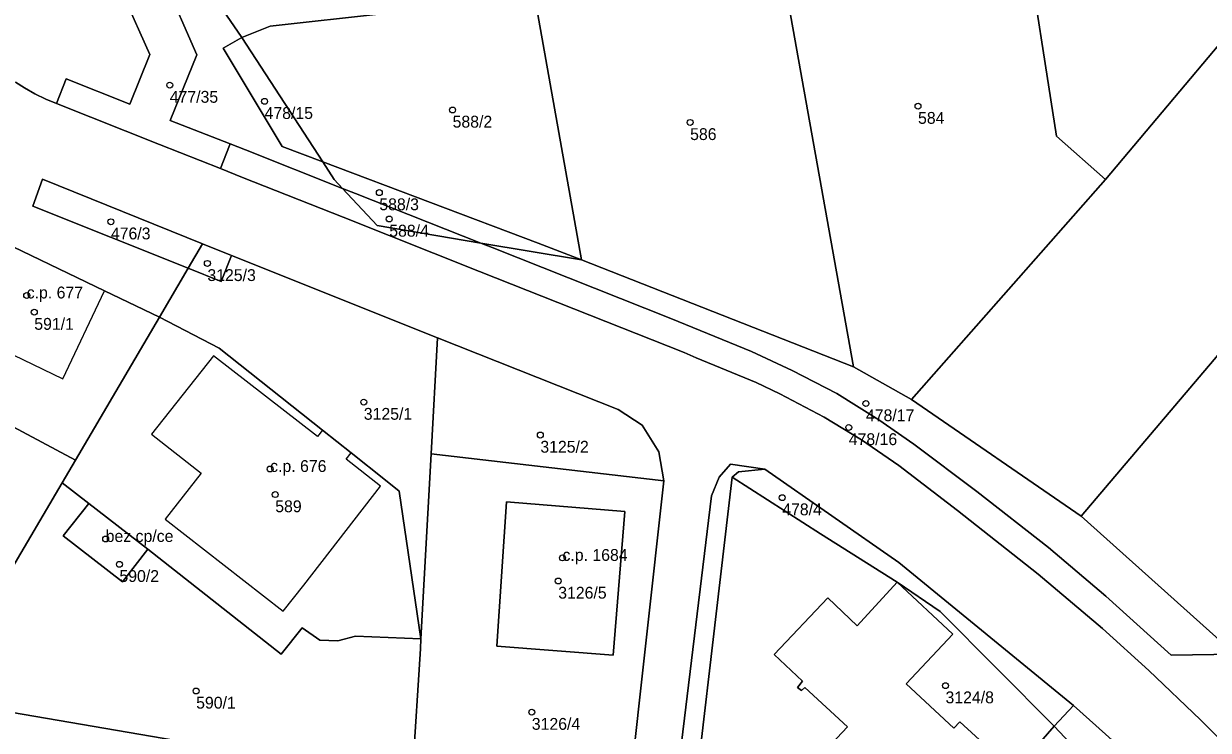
# Model space of a CAD drawing. Extents: x -878211 to -870363, y -1058464 to -1052522.
# Drawn here: x -874278.3 to -874178.2, y -1056644.7 to -1056585 of the extents above; entities that cross this region are included whole.
import ezdxf

# ---------------------------------------------------------------- set-up
doc = ezdxf.new("R2010")
doc.units = 0
for name, color, linetype in [('Vrstva 50', 7, 'Continuous'), ('Vrstva 51', 7, 'Continuous'), ('Vrstva 52', 7, 'Continuous')]:
    doc.layers.add(name, color=color, linetype=linetype)

msp = doc.modelspace()

# ---------------------------------------------------------------- linework, layer by layer
at = {"layer": 'Vrstva 50'}
for centre in [(-874265.96, -1056590.21994), (-874257.95, -1056591.58994), (-874242.07, -1056592.31994), (-874202.76, -1056591.99994), (-874222.01, -1056593.36994), (-874248.26, -1056599.29994), (-874270.93, -1056601.75994), (-874247.42, -1056601.52994), (-874262.78, -1056605.27994), (-874278.04, -1056607.98994), (-874277.4, -1056609.39994), (-874249.57, -1056616.99994), (-874207.16, -1056617.11994), (-874234.66, -1056619.77994), (-874208.61, -1056619.13994), (-874257.48, -1056622.64994), (-874257.05, -1056624.80994), (-874214.23, -1056625.06994), (-874271.37, -1056628.55994), (-874270.21, -1056630.69994), (-874232.79, -1056630.15994), (-874233.15, -1056632.10994), (-874263.73, -1056641.39994), (-874200.44, -1056640.94994), (-874235.38, -1056643.18994)]:
    msp.add_circle(centre, 0.25, dxfattribs=at)
at = {"layer": 'Vrstva 51'}
for points in [[(-874308.37, -1056523.13), (-874269.31, -1056582.53), (-874266.46, -1056581.26), (-874263.66, -1056587.65), (-874265.92, -1056593.21), (-874260.85, -1056595.18), (-874259.56, -1056595.69), (-874251.37, -1056598.94), (-874252.08, -1056598.18), (-874253.04, -1056596.7), (-874256.47, -1056595.4), (-874261.45, -1056587.11), (-874259.87, -1056586.2), (-874261.48, -1056583.86), (-874265.51, -1056578.02), (-874269.48, -1056572.25), (-874274.54, -1056564.3), (-874281.34, -1056555.14)], [(-874279, -1056589.96), (-874278.23, -1056590.45), (-874277.35, -1056590.95), (-874276.42, -1056591.41), (-874275.53, -1056591.77), (-874274.71, -1056589.69), (-874269.34, -1056591.82), (-874267.63, -1056587.62), (-874269.82, -1056582.76), (-874269.31, -1056582.53), (-874308.37, -1056523.13)], [(-874311.18, -1056556.62), (-874308.13, -1056561.37), (-874293.97, -1056583.61), (-874287.3, -1056600.03), (-874283.43, -1056601.8), (-874281.56, -1056602.75), (-874271.47, -1056607.59), (-874266.82, -1056609.82), (-874264.4, -1056605.69), (-874277.53, -1056600.45), (-874276.7, -1056598.17), (-874263.18, -1056603.62), (-874260.74, -1056604.6), (-874243.35, -1056611.56), (-874228.09, -1056617.62), (-874226.05, -1056618.95), (-874224.66, -1056621.19), (-874224.22, -1056623.66), (-874227.16, -1056650.06)], [(-874174.95, -1056647.79), (-874178.91, -1056643.85), (-874183.28, -1056639.66), (-874187.17, -1056636.13), (-874192.61, -1056631.52), (-874199.42, -1056626.15), (-874204.39, -1056622.36), (-874207.54, -1056620.18), (-874210.69, -1056618.28), (-874214.43, -1056616.3), (-874216.43, -1056615.33), (-874221.5, -1056613.25), (-874222.51, -1056612.82), (-874239.79, -1056605.97), (-874251.3, -1056601.36), (-874259.82, -1056598.01), (-874261.67, -1056597.27), (-874266.83, -1056595.23), (-874275.53, -1056591.77), (-874276.42, -1056591.41), (-874277.35, -1056590.95), (-874278.23, -1056590.45), (-874279, -1056589.96)], [(-874175.98, -1056638.3), (-874181.37, -1056638.36), (-874186.9, -1056633.38), (-874191.74, -1056629.29), (-874197.8, -1056624.55), (-874203.1, -1056620.54), (-874206.06, -1056618.49), (-874209.62, -1056616.27), (-874213.39, -1056614.34), (-874216.83, -1056612.72), (-874223.65, -1056609.94), (-874238.72, -1056603.94), (-874239.69, -1056603.56), (-874248.44, -1056602.08), (-874251.37, -1056598.94), (-874259.56, -1056595.69), (-874260.85, -1056595.18), (-874260.9, -1056595.31), (-874261.67, -1056597.27), (-874259.82, -1056598.01), (-874251.3, -1056601.36), (-874239.79, -1056605.97), (-874222.51, -1056612.82), (-874221.5, -1056613.25), (-874216.43, -1056615.33), (-874214.43, -1056616.3), (-874210.69, -1056618.28), (-874207.54, -1056620.18), (-874204.39, -1056622.36), (-874199.42, -1056626.15), (-874192.61, -1056631.52), (-874187.17, -1056636.13), (-874183.28, -1056639.66), (-874178.91, -1056643.85), (-874174.95, -1056647.79)], [(-874229.97, -1056705.36), (-874220.21, -1056624.92), (-874219.56, -1056623.35), (-874218.6, -1056622.25), (-874215.71, -1056622.66), (-874204.37, -1056630.55), (-874189.63, -1056642.63), (-874184.76, -1056646.98)]]:
    msp.add_lwpolyline(points, dxfattribs=at)
for points in [[(-874194.08, -1056575.2), (-874193.8, -1056576.98), (-874191.06, -1056594.52), (-874186.94, -1056598.2), (-874171.53, -1056579.86), (-874156.09, -1056561.49), (-874171.93, -1056551.04), (-874191.28, -1056553.95), (-874189.97, -1056562.75), (-874189.11, -1056562.59), (-874178.59, -1056561.04), (-874177.51, -1056568.34), (-874176.87, -1056573.3)], [(-874208.22, -1056614.01), (-874214.29, -1056580.01), (-874214.75, -1056580.07), (-874219.19, -1056580.6), (-874220.08, -1056574.72), (-874232.86, -1056576.67), (-874233.93, -1056569.42), (-874220.94, -1056567.4), (-874219.91, -1056573.82), (-874215.76, -1056573.15), (-874215.52, -1056573.12), (-874216.66, -1056566.72), (-874218.16, -1056558.34), (-874235.68, -1056560.95), (-874239.04, -1056561.68), (-874236.11, -1056577.28), (-874231.19, -1056604.99)], [(-874239.04, -1056561.68), (-874260.2, -1056567.88), (-874269.48, -1056572.25), (-874265.51, -1056578.02), (-874262.09, -1056576.24), (-874259.9, -1056574.2), (-874249.8, -1056570.8), (-874247.42, -1056577.76), (-874257.5, -1056581.2), (-874258.85, -1056582.43), (-874261.48, -1056583.86), (-874259.87, -1056586.2), (-874257.49, -1056585.25), (-874247.81, -1056584.18), (-874246.49, -1056583.77), (-874236.11, -1056577.28)], [(-874234.84, -1056603.58), (-874231.19, -1056604.99), (-874236.11, -1056577.28), (-874246.49, -1056583.77), (-874247.81, -1056584.18), (-874257.49, -1056585.25), (-874259.87, -1056586.2), (-874253.04, -1056596.7)], [(-874208.22, -1056614.01), (-874203.32, -1056616.78), (-874186.94, -1056598.2), (-874191.06, -1056594.52), (-874193.8, -1056576.98), (-874214.29, -1056580.01)], [(-874186.94, -1056598.2), (-874203.32, -1056616.78), (-874188.99, -1056626.63), (-874173.15, -1056607.98), (-874160.76, -1056593.24), (-874171.53, -1056579.86)], [(-874275.53, -1056591.77), (-874266.83, -1056595.23), (-874261.67, -1056597.27), (-874260.9, -1056595.31), (-874260.85, -1056595.18), (-874265.92, -1056593.21), (-874263.66, -1056587.65), (-874266.46, -1056581.26), (-874269.31, -1056582.53), (-874269.82, -1056582.76), (-874267.63, -1056587.62), (-874269.34, -1056591.82), (-874274.71, -1056589.69)], [(-874259.87, -1056586.2), (-874261.45, -1056587.11), (-874256.47, -1056595.4), (-874253.04, -1056596.7)], [(-874250.27, -1056599.38), (-874239.69, -1056603.56), (-874231.19, -1056604.99), (-874234.84, -1056603.58), (-874253.04, -1056596.7), (-874252.08, -1056598.18), (-874251.37, -1056598.94)], [(-874263.18, -1056603.62), (-874276.7, -1056598.17), (-874277.53, -1056600.45), (-874264.4, -1056605.69)], [(-874251.37, -1056598.94), (-874248.44, -1056602.08), (-874239.69, -1056603.56), (-874250.27, -1056599.38)], [(-874289.39, -1056605.6), (-874291.42, -1056611.29), (-874292.56, -1056614.46), (-874289.22, -1056615.67), (-874288.59, -1056614.06), (-874273.92, -1056621.91), (-874266.82, -1056609.82), (-874271.47, -1056607.59), (-874281.56, -1056602.75), (-874283.43, -1056601.8), (-874285.46, -1056607.09)], [(-874208.22, -1056614.01), (-874231.19, -1056604.99), (-874239.69, -1056603.56), (-874238.72, -1056603.94), (-874223.65, -1056609.94), (-874216.83, -1056612.72), (-874213.39, -1056614.34), (-874209.62, -1056616.27), (-874206.06, -1056618.49), (-874203.1, -1056620.54), (-874197.8, -1056624.55), (-874191.74, -1056629.29), (-874186.9, -1056633.38), (-874181.37, -1056638.36), (-874175.98, -1056638.3), (-874188.99, -1056626.63), (-874203.32, -1056616.78)], [(-874243.35, -1056611.56), (-874260.74, -1056604.6), (-874261.63, -1056606.8), (-874264.4, -1056605.69), (-874266.82, -1056609.82), (-874261.78, -1056612.45), (-874253.05, -1056619.38), (-874250.65, -1056621.28), (-874247.75, -1056623.58), (-874246.57, -1056624.52), (-874244.74, -1056637), (-874243.89, -1056621.38)], [(-874260.74, -1056604.6), (-874263.18, -1056603.62), (-874264.4, -1056605.69), (-874261.63, -1056606.8)], [(-874158.92, -1056619.13), (-874173.15, -1056607.98), (-874188.99, -1056626.63), (-874175.98, -1056638.3)], [(-874254.78, -1056636.06), (-874253.28, -1056637.11), (-874251.77, -1056637.17), (-874250.27, -1056636.76), (-874244.74, -1056637), (-874246.57, -1056624.52), (-874247.75, -1056623.58), (-874250.65, -1056621.28), (-874253.05, -1056619.38), (-874261.78, -1056612.45), (-874266.82, -1056609.82), (-874273.92, -1056621.91), (-874275.04, -1056623.81), (-874272.78, -1056625.56), (-874267.8, -1056629.43), (-874256.54, -1056638.3)], [(-874243.89, -1056621.38), (-874224.22, -1056623.66), (-874224.66, -1056621.19), (-874226.05, -1056618.95), (-874228.09, -1056617.62), (-874243.35, -1056611.56)], [(-874275.04, -1056623.81), (-874273.92, -1056621.91), (-874288.59, -1056614.06), (-874289.22, -1056615.67), (-874292.56, -1056614.46), (-874293.58, -1056616.93), (-874297.97, -1056627.52), (-874302.13, -1056639.23), (-874282.38, -1056642.67), (-874279.57, -1056631.53)], [(-874224.22, -1056623.66), (-874243.89, -1056621.38), (-874244.74, -1056637), (-874244.79, -1056637.85), (-874245.44, -1056647.92), (-874227.16, -1056650.06)], [(-874218.54, -1056708.84), (-874228.11, -1056699.76), (-874222.72, -1056659.65), (-874218.46, -1056623.34), (-874217.91, -1056622.88), (-874215.71, -1056622.66), (-874218.6, -1056622.25), (-874219.56, -1056623.35), (-874220.21, -1056624.92), (-874229.97, -1056705.36), (-874229.9, -1056706.43), (-874229.53, -1056707.8), (-874228.92, -1056709.33), (-874226.85, -1056711.66), (-874225.16, -1056712.82), (-874223.16, -1056713.44), (-874221.69, -1056713.43), (-874219.54, -1056712.91), (-874217.31, -1056711.95), (-874216.13, -1056711.19)], [(-874214.92, -1056638.31), (-874210.38, -1056633.52), (-874207.9, -1056635.89), (-874204.52, -1056632.21), (-874210.99, -1056628.12), (-874218.46, -1056623.34), (-874222.72, -1056659.65), (-874213.55, -1056668.61), (-874205.21, -1056659.49), (-874209.44, -1056655.56), (-874209.31, -1056655.41), (-874214.49, -1056650.58), (-874208.71, -1056644.43), (-874212.33, -1056641.11), (-874212.59, -1056641.37), (-874212.93, -1056641.1), (-874212.51, -1056640.58)], [(-874204.52, -1056632.21), (-874200.89, -1056634.68), (-874191.25, -1056644.37), (-874189.63, -1056642.63), (-874204.37, -1056630.55), (-874215.71, -1056622.66), (-874217.91, -1056622.88), (-874218.46, -1056623.34), (-874210.99, -1056628.12)], [(-874247.26, -1056648.43), (-874245.49, -1056648.68), (-874245.44, -1056647.92), (-874244.79, -1056637.85), (-874244.74, -1056637), (-874250.27, -1056636.76), (-874251.77, -1056637.17), (-874253.28, -1056637.11), (-874254.78, -1056636.06), (-874256.54, -1056638.3), (-874267.8, -1056629.43), (-874269.96, -1056632.18), (-874274.95, -1056628.28), (-874272.78, -1056625.56), (-874275.04, -1056623.81), (-874279.57, -1056631.53), (-874282.38, -1056642.67), (-874255.58, -1056647.26)], [(-874267.8, -1056629.43), (-874272.78, -1056625.56), (-874274.95, -1056628.28), (-874269.96, -1056632.18)], [(-874227.51, -1056626.25), (-874228.52, -1056638.37), (-874238.34, -1056637.6), (-874237.51, -1056625.42)], [(-874227.51, -1056626.25), (-874237.51, -1056625.42), (-874238.34, -1056637.6), (-874228.52, -1056638.37)], [(-874203.75, -1056640.8), (-874199.82, -1056636.59), (-874204.52, -1056632.21), (-874207.9, -1056635.89), (-874210.38, -1056633.52), (-874214.92, -1056638.31), (-874212.51, -1056640.58), (-874212.93, -1056641.1), (-874212.59, -1056641.37), (-874212.33, -1056641.11), (-874208.71, -1056644.43), (-874214.49, -1056650.58), (-874209.31, -1056655.41), (-874209.44, -1056655.56), (-874205.21, -1056659.49), (-874205.08, -1056659.35), (-874200.45, -1056654.43), (-874195.05, -1056648.69), (-874194.61, -1056648.22), (-874199.22, -1056644), (-874199.73, -1056644.55)], [(-874191.25, -1056644.37), (-874200.89, -1056634.68), (-874204.52, -1056632.21), (-874199.82, -1056636.59), (-874203.75, -1056640.8), (-874199.73, -1056644.55), (-874199.22, -1056644), (-874194.61, -1056648.22)], [(-874274.56, -1056658.15), (-874265.9, -1056659.78), (-874257.19, -1056661.29), (-874255.58, -1056647.26), (-874282.38, -1056642.67), (-874302.13, -1056639.23), (-874319.13, -1056636.46), (-874329.19, -1056635.16), (-874329.32, -1056635.15), (-874332.58, -1056648.78), (-874332.38, -1056648.82), (-874317.57, -1056651.26), (-874302.72, -1056653.8), (-874292.57, -1056655.39), (-874283.82, -1056656.58)], [(-874189.63, -1056642.63), (-874191.25, -1056644.37), (-874186.81, -1056649.1), (-874184.76, -1056646.98)], [(-874191.25, -1056644.37), (-874194.61, -1056648.22), (-874195.05, -1056648.69), (-874190.53, -1056652.92), (-874189.37, -1056651.72), (-874187.31, -1056653.66), (-874188.46, -1056654.88), (-874186.67, -1056656.47), (-874184.93, -1056654.62), (-874188.71, -1056651.06), (-874186.81, -1056649.1)]]:
    msp.add_lwpolyline(points, close=True, dxfattribs=at)
at = {"layer": 'Vrstva 52'}
for points in [[(-874285.1, -1056610.16), (-874274.98, -1056615.02), (-874271.47, -1056607.59), (-874281.56, -1056602.75)], [(-874262.27, -1056613.08), (-874267.49, -1056619.71), (-874263.31, -1056623), (-874266.35, -1056626.88), (-874256.37, -1056634.67), (-874254.64, -1056632.45), (-874248.15, -1056624.1), (-874251.07, -1056621.81), (-874250.65, -1056621.28), (-874253.05, -1056619.38), (-874253.48, -1056619.91)], [(-874274.95, -1056628.28), (-874269.96, -1056632.18), (-874267.8, -1056629.43), (-874272.78, -1056625.56)], [(-874238.34, -1056637.6), (-874228.52, -1056638.37), (-874227.51, -1056626.25), (-874237.51, -1056625.42)], [(-874214.92, -1056638.31), (-874212.51, -1056640.58), (-874212.93, -1056641.1), (-874212.59, -1056641.37), (-874212.33, -1056641.11), (-874208.71, -1056644.43), (-874214.49, -1056650.58), (-874209.31, -1056655.41), (-874209.44, -1056655.56), (-874205.21, -1056659.49), (-874205.08, -1056659.35), (-874200.45, -1056654.43), (-874195.05, -1056648.69), (-874194.61, -1056648.22), (-874199.22, -1056644), (-874199.73, -1056644.55), (-874203.75, -1056640.8), (-874199.82, -1056636.59), (-874204.52, -1056632.21), (-874207.9, -1056635.89), (-874210.38, -1056633.52)]]:
    msp.add_lwpolyline(points, close=True, dxfattribs=at)

# ---------------------------------------------------------------- texts
at = {"layer": 'Vrstva 50'}
for s, p in [('477/35', (-874265.96, -1056591.709)), ('478/15', (-874257.95, -1056593.079)), ('584', (-874202.76, -1056593.489)), ('588/2', (-874242.07, -1056593.809)), ('586', (-874222.01, -1056594.859)), ('588/3', (-874248.26, -1056600.789)), ('476/3', (-874270.93, -1056603.249)), ('588/4', (-874247.42, -1056603.019)), ('3125/3', (-874262.78, -1056606.769)), ('c.p. 677', (-874278.04, -1056608.24)), ('591/1', (-874277.4, -1056610.889)), ('3125/1', (-874249.57, -1056618.489)), ('478/17', (-874207.16, -1056618.609)), ('478/16', (-874208.61, -1056620.629)), ('3125/2', (-874234.66, -1056621.269)), ('c.p. 676', (-874257.48, -1056622.899)), ('589', (-874257.05, -1056626.299)), ('478/4', (-874214.23, -1056626.559)), ('bez cp/ce', (-874271.37, -1056628.81)), ('c.p. 1684', (-874232.79, -1056630.409)), ('590/2', (-874270.21, -1056632.189)), ('3126/5', (-874233.15, -1056633.599)), ('3124/8', (-874200.44, -1056642.439)), ('590/1', (-874263.73, -1056642.889)), ('3126/4', (-874235.38, -1056644.679))]:
    msp.add_text(s, height=0.999996, dxfattribs=at).set_placement(p)

doc.saveas('drawing.dxf')
